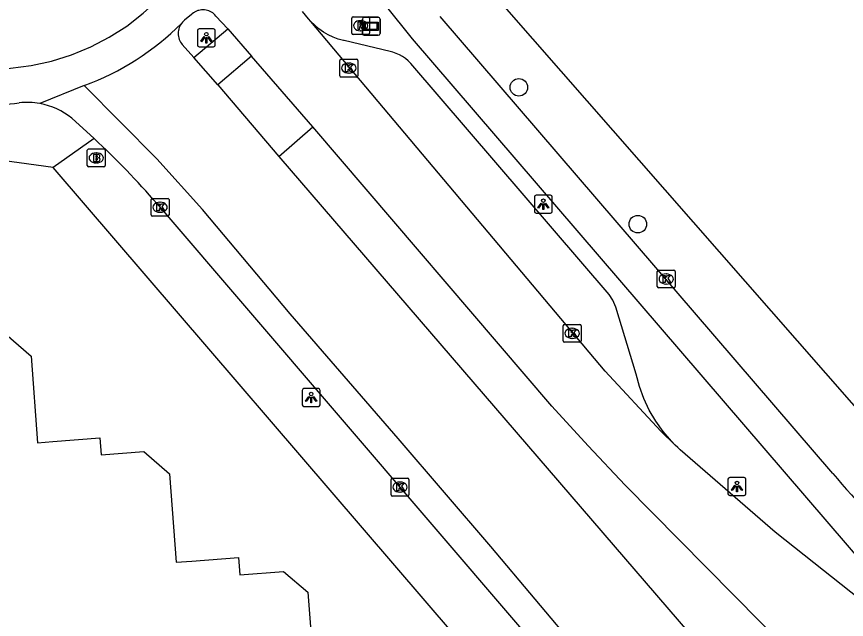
# Model space of a CAD drawing. Extents: x 157793 to 159380, y 380882 to 382313.
# Drawn here: x 158240.06 to 158286.37, y 381058.03 to 381091.66 of the extents above; entities that cross this region are included whole.
import ezdxf

# ---------------------------------------------------------------- set-up
doc = ezdxf.new("R2010")
doc.units = 0
for name, color, linetype in [('IMGEO_Berm_open', 7, 'Continuous'), ('IMGEO_Boom', 7, 'Continuous'), ('IMGEO_Brandkraan', 7, 'Continuous'), ('IMGEO_Fietspad_gesloten', 7, 'Continuous'), ('IMGEO_Kolk', 7, 'Continuous'), ('IMGEO_Lichtpunt', 7, 'Continuous'), ('IMGEO_Pand', 7, 'Continuous'), ('IMGEO_Parkeervlak_open', 7, 'Continuous'), ('IMGEO_Reclamebord', 7, 'Continuous'), ('IMGEO_Rijbaan_lokaal_gesloten', 7, 'Continuous'), ('IMGEO_Rioolput', 7, 'Continuous'), ('IMGEO_Voetpad_open', 7, 'Continuous')]:
    doc.layers.add(name, color=color, linetype=linetype)

msp = doc.modelspace()

# ---------------------------------------------------------------- linework, layer by layer
at = {"layer": 'IMGEO_Berm_open'}
msp.add_lwpolyline([(158254.699, 381083.868), (158256.587, 381085.506)], dxfattribs=at)
at = {"layer": 'IMGEO_Boom'}
for centre in [(158268.092, 381087.717), (158274.73, 381080.085)]:
    msp.add_circle(centre, 0.489, dxfattribs=at)
at = {"layer": 'IMGEO_Brandkraan'}
for p, q in [((158244.007, 381083.352), (158244.007, 381084.204)), ((158244.082, 381084.278), (158244.934, 381084.278)), ((158244.495, 381084.058), (158244.52, 381084.058)), ((158245.008, 381084.204), (158245.008, 381083.352)), ((158244.518, 381083.498), (158244.493, 381083.498)), ((158244.934, 381083.278), (158244.082, 381083.278))]:
    msp.add_line(p, q, dxfattribs=at)
for points in [[(158244.007, 381083.352), (158244.007, 381084.204)], [(158244.082, 381084.278), (158244.934, 381084.278)], [(158244.355, 381083.978), (158244.355, 381083.578), (158244.568, 381083.578)], [(158244.586, 381083.978), (158244.355, 381083.978)], [(158245.008, 381084.204), (158245.008, 381083.352)], [(158244.534, 381083.897), (158244.48, 381083.897), (158244.48, 381083.821)], [(158244.48, 381083.821), (158244.533, 381083.821)], [(158244.542, 381083.745), (158244.48, 381083.745), (158244.48, 381083.664)], [(158244.48, 381083.664), (158244.542, 381083.664)], [(158244.934, 381083.278), (158244.082, 381083.278)]]:
    msp.add_lwpolyline(points, dxfattribs=at)
for centre, radius, start, end in [((158244.084, 381084.202), 0.0765, 91.552, 178.448), ((158244.084, 381084.202), 0.0765, 91.552, 178.448), ((158244.59, 381083.833), 0.145, 59.4692, 91.5367), ((158244.615, 381083.88), 0.0922, 285.5137, 58.1501), ((158244.932, 381084.202), 0.0765, 1.552, 88.448), ((158244.932, 381084.202), 0.0765, 1.552, 88.448), ((158244.535, 381083.859), 0.0379, 267.8285, 90.9355), ((158244.543, 381083.704), 0.0404, 269.8759, 90.5077), ((158244.574, 381083.829), 0.251, 268.6676, 293.5347), ((158244.62, 381083.688), 0.105, 301.3115, 78.989), ((158244.084, 381083.354), 0.0765, 181.552, 268.448), ((158244.084, 381083.354), 0.0765, 181.552, 268.448), ((158244.932, 381083.354), 0.0765, 271.552, 358.448), ((158244.932, 381083.354), 0.0765, 271.552, 358.448)]:
    msp.add_arc(centre, radius, start, end, dxfattribs=at)
for centre, major_axis, ratio, start_param, end_param in [((158244.494, 381083.778), (-0.387, 0.002), 0.722429, 4.712389, 7.853982), ((158244.519, 381083.778), (-0.39, 0.002), 0.717154, 1.570796, 4.712389)]:
    msp.add_ellipse(centre, major_axis=major_axis, ratio=ratio, start_param=start_param, end_param=end_param, dxfattribs=at)
at = {"layer": 'IMGEO_Fietspad_gesloten'}
for points in [[(158258.907, 381094.432), (158260.628, 381092.307), (158262.144, 381090.416), (158287.541, 381060.862), (158288.317, 381060.009), (158289.166, 381059.23), (158290.082, 381058.529), (158290.543, 381058.222), (158292.996, 381056.702), (158295.248, 381055.556), (158295.507, 381055.438), (158295.768, 381055.322), (158298.397, 381054.206), (158306.826, 381050.629)], [(158249.976, 381091.901), (158249.929, 381091.87), (158249.864, 381091.819), (158249.83, 381091.788), (158249.436, 381091.468), (158249.372, 381091.412), (158249.313, 381091.351), (158249.26, 381091.284)], [(158285.616, 381066.179), (158263.702, 381091.671)], [(158243.841, 381087.817), (158241.362, 381086.812)], [(158244.393, 381084.862), (158243.147, 381085.994)], [(158271.476, 381053.702), (158268.149, 381057.613), (158247.899, 381081.228)]]:
    msp.add_lwpolyline(points, dxfattribs=at)
for centre, radius, start, end in [((158238.147, 381102.109), 15.398, 262.4354, 277.6768), ((158240.658, 381082.907), 3.968, 79.7759, 96.5639), ((158240.658, 381082.92), 3.955, 51.0063, 79.7532), ((158209.046, 381047.251), 51.614, 41.1691, 46.7768), ((158305.647, 381082.38), 25.763, 218.9653, 246.9955)]:
    msp.add_arc(centre, radius, start, end, dxfattribs=at)
at = {"layer": 'IMGEO_Kolk'}
for p, q in [((158258.102, 381088.366), (158258.102, 381089.218)), ((158258.177, 381089.292), (158259.029, 381089.292)), ((158258.59, 381089.072), (158258.615, 381089.072)), ((158259.103, 381089.218), (158259.103, 381088.366)), ((158259.029, 381088.292), (158258.177, 381088.292)), ((158258.613, 381088.512), (158258.588, 381088.512)), ((158247.567, 381080.599), (158247.567, 381081.451)), ((158247.642, 381081.525), (158248.494, 381081.525)), ((158248.055, 381081.305), (158248.08, 381081.305)), ((158248.568, 381081.451), (158248.568, 381080.599)), ((158248.078, 381080.745), (158248.053, 381080.745)), ((158248.494, 381080.525), (158247.642, 381080.525)), ((158275.815, 381076.599), (158275.815, 381077.451)), ((158275.89, 381077.525), (158276.742, 381077.525)), ((158276.816, 381077.451), (158276.816, 381076.599)), ((158276.303, 381077.305), (158276.328, 381077.305)), ((158276.742, 381076.525), (158275.89, 381076.525)), ((158276.326, 381076.745), (158276.301, 381076.745)), ((158270.565, 381073.567), (158270.565, 381074.419)), ((158270.64, 381074.493), (158271.492, 381074.493)), ((158271.053, 381074.273), (158271.078, 381074.273)), ((158271.566, 381074.419), (158271.566, 381073.567)), ((158271.492, 381073.493), (158270.64, 381073.493)), ((158271.076, 381073.713), (158271.051, 381073.713)), ((158261.031, 381065.912), (158261.883, 381065.912)), ((158260.956, 381064.986), (158260.956, 381065.838)), ((158261.444, 381065.692), (158261.469, 381065.692)), ((158261.957, 381065.838), (158261.957, 381064.986)), ((158261.467, 381065.132), (158261.442, 381065.132)), ((158261.883, 381064.912), (158261.031, 381064.912))]:
    msp.add_line(p, q, dxfattribs=at)
for points in [[(158258.102, 381088.366), (158258.102, 381089.218)], [(158258.177, 381089.292), (158259.029, 381089.292)], [(158259.103, 381089.218), (158259.103, 381088.366)], [(158258.423, 381088.992), (158258.546, 381088.992), (158258.546, 381088.841), (158258.676, 381088.992), (158258.84, 381088.992), (158258.694, 381088.841), (158258.847, 381088.592), (158258.695, 381088.592), (158258.61, 381088.756), (158258.546, 381088.689), (158258.546, 381088.592), (158258.423, 381088.592), (158258.423, 381088.992)], [(158259.029, 381088.292), (158258.177, 381088.292)], [(158247.567, 381080.599), (158247.567, 381081.451)], [(158247.642, 381081.525), (158248.494, 381081.525)], [(158247.888, 381081.225), (158248.011, 381081.225), (158248.011, 381081.074), (158248.141, 381081.225), (158248.305, 381081.225), (158248.159, 381081.074), (158248.312, 381080.825), (158248.16, 381080.825), (158248.075, 381080.989), (158248.011, 381080.922), (158248.011, 381080.825), (158247.888, 381080.825), (158247.888, 381081.225)], [(158248.568, 381081.451), (158248.568, 381080.599)], [(158248.494, 381080.525), (158247.642, 381080.525)], [(158275.815, 381076.599), (158275.815, 381077.451)], [(158275.89, 381077.525), (158276.742, 381077.525)], [(158276.816, 381077.451), (158276.816, 381076.599)], [(158276.136, 381077.225), (158276.259, 381077.225), (158276.259, 381077.074), (158276.389, 381077.225), (158276.553, 381077.225), (158276.407, 381077.074), (158276.56, 381076.825), (158276.408, 381076.825), (158276.323, 381076.989), (158276.259, 381076.922), (158276.259, 381076.825), (158276.136, 381076.825), (158276.136, 381077.225)], [(158276.742, 381076.525), (158275.89, 381076.525)], [(158270.565, 381073.567), (158270.565, 381074.419)], [(158270.64, 381074.493), (158271.492, 381074.493)], [(158271.566, 381074.419), (158271.566, 381073.567)], [(158270.886, 381074.193), (158271.009, 381074.193), (158271.009, 381074.042), (158271.139, 381074.193), (158271.303, 381074.193), (158271.157, 381074.042), (158271.31, 381073.793), (158271.158, 381073.793), (158271.073, 381073.957), (158271.009, 381073.89), (158271.009, 381073.793), (158270.886, 381073.793), (158270.886, 381074.193)], [(158271.492, 381073.493), (158270.64, 381073.493)], [(158261.031, 381065.912), (158261.883, 381065.912)], [(158260.956, 381064.986), (158260.956, 381065.838)], [(158261.277, 381065.612), (158261.4, 381065.612), (158261.4, 381065.461), (158261.53, 381065.612), (158261.694, 381065.612), (158261.548, 381065.461), (158261.701, 381065.212), (158261.549, 381065.212), (158261.464, 381065.376), (158261.4, 381065.309), (158261.4, 381065.212), (158261.277, 381065.212), (158261.277, 381065.612)], [(158261.957, 381065.838), (158261.957, 381064.986)], [(158261.883, 381064.912), (158261.031, 381064.912)]]:
    msp.add_lwpolyline(points, dxfattribs=at)
for centre, start, end in [((158258.179, 381089.216), 91.552, 178.448), ((158258.179, 381089.216), 91.552, 178.448), ((158259.027, 381089.216), 1.552, 88.448), ((158259.027, 381089.216), 1.552, 88.448), ((158258.179, 381088.368), 181.552, 268.448), ((158258.179, 381088.368), 181.552, 268.448), ((158259.027, 381088.368), 271.552, 358.448), ((158259.027, 381088.368), 271.552, 358.448), ((158247.644, 381081.449), 91.552, 178.448), ((158247.644, 381081.449), 91.552, 178.448), ((158248.492, 381081.449), 1.552, 88.448), ((158248.492, 381081.449), 1.552, 88.448), ((158247.644, 381080.601), 181.552, 268.448), ((158247.644, 381080.601), 181.552, 268.448), ((158248.492, 381080.601), 271.552, 358.448), ((158248.492, 381080.601), 271.552, 358.448), ((158275.892, 381077.449), 91.552, 178.448), ((158275.892, 381077.449), 91.552, 178.448), ((158276.74, 381077.449), 1.552, 88.448), ((158276.74, 381077.449), 1.552, 88.448), ((158275.892, 381076.601), 181.552, 268.448), ((158275.892, 381076.601), 181.552, 268.448), ((158276.74, 381076.601), 271.552, 358.448), ((158276.74, 381076.601), 271.552, 358.448), ((158270.642, 381074.417), 91.552, 178.448), ((158270.642, 381074.417), 91.552, 178.448), ((158271.49, 381074.417), 1.552, 88.448), ((158271.49, 381074.417), 1.552, 88.448), ((158270.642, 381073.569), 181.552, 268.448), ((158270.642, 381073.569), 181.552, 268.448), ((158271.49, 381073.569), 271.552, 358.448), ((158271.49, 381073.569), 271.552, 358.448), ((158261.033, 381065.836), 91.552, 178.448), ((158261.033, 381065.836), 91.552, 178.448), ((158261.881, 381065.836), 1.552, 88.448), ((158261.881, 381065.836), 1.552, 88.448), ((158261.033, 381064.988), 181.552, 268.448), ((158261.033, 381064.988), 181.552, 268.448), ((158261.881, 381064.988), 271.552, 358.448), ((158261.881, 381064.988), 271.552, 358.448)]:
    msp.add_arc(centre, 0.0765, start, end, dxfattribs=at)
for centre, major_axis, ratio, start_param, end_param in [((158258.589, 381088.792), (-0.387, 0.002), 0.722429, 4.712389, 7.853982), ((158258.614, 381088.792), (-0.39, 0.002), 0.717154, 1.570796, 4.712389), ((158248.054, 381081.025), (-0.387, 0.002), 0.722429, 4.712389, 7.853982), ((158248.079, 381081.025), (-0.39, 0.002), 0.717154, 1.570796, 4.712389), ((158276.302, 381077.025), (-0.387, 0.002), 0.722429, 4.712389, 7.853982), ((158276.327, 381077.025), (-0.39, 0.002), 0.717154, 1.570796, 4.712389), ((158271.052, 381073.993), (-0.387, 0.002), 0.722429, 4.712389, 7.853982), ((158271.077, 381073.993), (-0.39, 0.002), 0.717154, 1.570796, 4.712389), ((158261.443, 381065.412), (-0.387, 0.002), 0.722429, 4.712389, 7.853982), ((158261.468, 381065.412), (-0.39, 0.002), 0.717154, 1.570796, 4.712389)]:
    msp.add_ellipse(centre, major_axis=major_axis, ratio=ratio, start_param=start_param, end_param=end_param, dxfattribs=at)
at = {"layer": 'IMGEO_Lichtpunt'}
for p, q in [((158250.153, 381090.885), (158250.153, 381090.078)), ((158250.153, 381090.885), (158250.153, 381090.078)), ((158251.055, 381090.98), (158250.247, 381090.98)), ((158251.055, 381090.98), (158250.247, 381090.98)), ((158251.149, 381090.078), (158251.149, 381090.885)), ((158251.149, 381090.078), (158251.149, 381090.885)), ((158250.247, 381089.984), (158251.055, 381089.984)), ((158250.247, 381089.984), (158251.055, 381089.984)), ((158269.86, 381081.695), (158269.052, 381081.695)), ((158269.86, 381081.695), (158269.052, 381081.695)), ((158268.958, 381081.6), (158268.958, 381080.793)), ((158268.958, 381081.6), (158268.958, 381080.793)), ((158269.954, 381080.793), (158269.954, 381081.6)), ((158269.954, 381080.793), (158269.954, 381081.6)), ((158269.052, 381080.699), (158269.86, 381080.699)), ((158269.052, 381080.699), (158269.86, 381080.699)), ((158256.001, 381070.813), (158256.001, 381070.006)), ((158256.001, 381070.813), (158256.001, 381070.006)), ((158256.903, 381070.908), (158256.095, 381070.908)), ((158256.903, 381070.908), (158256.095, 381070.908)), ((158256.997, 381070.006), (158256.997, 381070.813)), ((158256.997, 381070.006), (158256.997, 381070.813)), ((158256.095, 381069.912), (158256.903, 381069.912)), ((158256.095, 381069.912), (158256.903, 381069.912)), ((158280.664, 381065.944), (158279.856, 381065.944)), ((158280.664, 381065.944), (158279.856, 381065.944)), ((158279.762, 381065.849), (158279.762, 381065.042)), ((158279.762, 381065.849), (158279.762, 381065.042)), ((158280.758, 381065.042), (158280.758, 381065.849)), ((158280.758, 381065.042), (158280.758, 381065.849)), ((158279.856, 381064.948), (158280.664, 381064.948)), ((158279.856, 381064.948), (158280.664, 381064.948))]:
    msp.add_line(p, q, dxfattribs=at)
for points in [[(158250.527, 381090.549), (158250.566, 381090.521), (158250.378, 381090.259), (158250.34, 381090.286), (158250.527, 381090.549)], [(158250.629, 381090.501), (158250.676, 381090.501), (158250.676, 381090.179), (158250.629, 381090.179), (158250.629, 381090.501)], [(158250.739, 381090.521), (158250.777, 381090.548), (158250.964, 381090.286), (158250.925, 381090.258), (158250.739, 381090.521)], [(158269.332, 381081.264), (158269.371, 381081.236), (158269.183, 381080.974), (158269.145, 381081.001), (158269.332, 381081.264)], [(158269.434, 381081.216), (158269.481, 381081.216), (158269.481, 381080.894), (158269.434, 381080.894), (158269.434, 381081.216)], [(158269.544, 381081.236), (158269.582, 381081.263), (158269.769, 381081.001), (158269.73, 381080.973), (158269.544, 381081.236)], [(158256.375, 381070.477), (158256.414, 381070.449), (158256.226, 381070.187), (158256.188, 381070.214), (158256.375, 381070.477)], [(158256.477, 381070.429), (158256.524, 381070.429), (158256.524, 381070.107), (158256.477, 381070.107), (158256.477, 381070.429)], [(158256.587, 381070.449), (158256.625, 381070.476), (158256.812, 381070.214), (158256.773, 381070.186), (158256.587, 381070.449)], [(158280.136, 381065.513), (158280.175, 381065.485), (158279.987, 381065.223), (158279.949, 381065.25), (158280.136, 381065.513)], [(158280.238, 381065.465), (158280.285, 381065.465), (158280.285, 381065.143), (158280.238, 381065.143), (158280.238, 381065.465)], [(158280.348, 381065.485), (158280.386, 381065.512), (158280.573, 381065.25), (158280.534, 381065.222), (158280.348, 381065.485)]]:
    msp.add_lwpolyline(points, dxfattribs=at)
for centre in [(158250.652, 381090.683), (158269.457, 381081.398), (158256.5, 381070.611), (158280.261, 381065.647)]:
    msp.add_circle(centre, 0.0994, dxfattribs=at)
for centre, start, end in [((158250.247, 381090.885), 90, 180), ((158250.247, 381090.885), 90, 180), ((158251.055, 381090.885), 0, 90), ((158251.055, 381090.885), 0, 90), ((158250.247, 381090.078), 180, 270), ((158250.247, 381090.078), 180, 270), ((158251.055, 381090.078), 270, 0), ((158251.055, 381090.078), 270, 360), ((158269.052, 381081.6), 90, 180), ((158269.052, 381081.6), 90, 180), ((158269.86, 381081.6), 0, 90), ((158269.86, 381081.6), 0, 90), ((158269.052, 381080.793), 180, 270), ((158269.052, 381080.793), 180, 270), ((158269.86, 381080.793), 270, 0), ((158269.86, 381080.793), 270, 360), ((158256.095, 381070.813), 90, 180), ((158256.095, 381070.813), 90, 180), ((158256.903, 381070.813), 0, 90), ((158256.903, 381070.813), 0, 90), ((158256.095, 381070.006), 180, 270), ((158256.095, 381070.006), 180, 270), ((158256.903, 381070.006), 270, 0), ((158256.903, 381070.006), 270, 360), ((158279.856, 381065.849), 90, 180), ((158279.856, 381065.849), 90, 180), ((158280.664, 381065.849), 0, 90), ((158280.664, 381065.849), 0, 90), ((158279.856, 381065.042), 180, 270), ((158279.856, 381065.042), 180, 270), ((158280.664, 381065.042), 270, 0), ((158280.664, 381065.042), 270, 360)]:
    msp.add_arc(centre, 0.0946, start, end, dxfattribs=at)
at = {"layer": 'IMGEO_Pand'}
msp.add_lwpolyline([(158239.452, 381073.947), (158240.872, 381072.726), (158241.237, 381067.892), (158242.087, 381067.956), (158244.709, 381068.154), (158244.78, 381067.213), (158247.17, 381067.394), (158248.601, 381066.163), (158248.975, 381061.222), (158249.848, 381061.288), (158252.453, 381061.485), (158252.526, 381060.525), (158254.964, 381060.709), (158256.319, 381059.544), (158256.758, 381053.737)], dxfattribs=at)
at = {"layer": 'IMGEO_Parkeervlak_open'}
msp.add_lwpolyline([(158276.82, 381067.751), (158276.603, 381067.973), (158276.14, 381068.513), (158275.727, 381069.093), (158275.367, 381069.707), (158275.064, 381070.35), (158274.819, 381071.019), (158274.635, 381071.706), (158273.497, 381075.452), (158273.334, 381075.852), (158273.137, 381076.155), (158262.06, 381089.054), (158261.918, 381089.193), (158261.765, 381089.319), (158261.6, 381089.431), (158261.427, 381089.527), (158261.245, 381089.608), (158261.057, 381089.672), (158260.908, 381089.71), (158258.34, 381090.323), (158258.311, 381090.329), (158258.014, 381090.408), (158257.725, 381090.514), (158257.446, 381090.645), (158257.18, 381090.8), (158256.93, 381090.978), (158256.696, 381091.178), (158256.481, 381091.398)], dxfattribs=at)
at = {"layer": 'IMGEO_Reclamebord'}
for p, q in [((158259.356, 381090.726), (158259.356, 381091.526)), ((158259.356, 381091.526), (158259.356, 381090.726)), ((158259.456, 381091.626), (158260.246, 381091.626)), ((158260.246, 381091.626), (158259.456, 381091.626)), ((158260.346, 381091.526), (158260.346, 381090.726)), ((158260.346, 381090.726), (158260.346, 381091.526)), ((158260.246, 381090.626), (158259.456, 381090.626)), ((158259.456, 381090.626), (158260.246, 381090.626))]:
    msp.add_line(p, q, dxfattribs=at)
for points in [[(158259.457, 381091.358), (158260.245, 381091.358), (158260.245, 381090.894), (158259.457, 381090.894), (158259.457, 381091.358)], [(158259.522, 381091.293), (158259.522, 381090.959), (158260.18, 381090.959), (158260.18, 381091.293), (158259.522, 381091.293)]]:
    msp.add_lwpolyline(points, dxfattribs=at)
for centre, start, end in [((158259.456, 381091.526), 90, 180), ((158259.456, 381091.526), 90, 180), ((158260.246, 381091.526), 0, 90), ((158260.246, 381091.526), 360, 90), ((158259.456, 381090.726), 180, 270), ((158259.456, 381090.726), 180, 270), ((158260.246, 381090.726), 270, 0), ((158260.246, 381090.726), 270, 0)]:
    msp.add_arc(centre, 0.1, start, end, dxfattribs=at)
at = {"layer": 'IMGEO_Rijbaan_lokaal_gesloten'}
for points in [[(158239.031, 381088.738), (158239.728, 381088.793), (158240.882, 381088.936), (158242.018, 381089.182), (158243.128, 381089.528), (158244.202, 381089.971), (158245.233, 381090.51), (158246.211, 381091.137), (158247.129, 381091.85), (158247.98, 381092.642), (158248.757, 381093.507), (158249.453, 381094.438), (158250.064, 381095.427), (158250.584, 381096.467), (158251.008, 381097.549), (158251.335, 381098.665), (158251.56, 381099.805), (158251.567, 381099.855), (158251.728, 381101.288)], [(158251.841, 381090.988), (158251.187, 381091.698), (158251.133, 381091.76), (158251.073, 381091.817), (158251.009, 381091.868), (158250.94, 381091.914), (158250.867, 381091.953), (158250.792, 381091.985), (158250.713, 381092.011), (158250.633, 381092.029), (158250.551, 381092.04), (158250.469, 381092.044), (158250.387, 381092.04), (158250.305, 381092.03), (158250.225, 381092.011), (158250.177, 381091.996), (158250.146, 381091.986), (158250.07, 381091.954), (158249.998, 381091.915), (158249.976, 381091.901)], [(158256.481, 381091.398), (158256.355, 381091.548), (158256.013, 381091.956)], [(158276.82, 381067.751), (158276.012, 381068.533), (158272.916, 381071.883), (158256.481, 381091.398)], [(158249.26, 381091.284), (158249.213, 381091.213), (158249.173, 381091.139), (158249.139, 381091.06), (158249.113, 381090.98), (158249.093, 381090.897), (158249.082, 381090.812), (158249.078, 381090.728), (158249.081, 381090.643), (158249.092, 381090.558), (158249.111, 381090.475), (158249.137, 381090.394), (158249.17, 381090.316), (158249.21, 381090.241), (158249.256, 381090.17), (158249.309, 381090.103), (158249.945, 381089.385)], [(158251.841, 381090.988), (158253.174, 381089.46)], [(158251.289, 381087.865), (158249.945, 381089.385)], [(158256.587, 381085.506), (158253.174, 381089.46)], [(158275.191, 381051.598), (158271.475, 381056.228), (158266.521, 381062.092), (158261.357, 381068.131), (158255.32, 381075.077), (158250.436, 381080.905), (158247.889, 381083.733), (158243.841, 381087.817)], [(158251.289, 381087.865), (158254.699, 381083.868)], [(158293.598, 381045.7), (158291.285, 381048.042), (158289.142, 381050.211), (158274.018, 381065.522), (158271.965, 381067.71), (158269.932, 381069.936), (158256.587, 381085.506)], [(158254.699, 381083.868), (158286.028, 381047.484), (158288.01, 381045.183), (158290.104, 381042.751)], [(158302.623, 381046.848), (158295.969, 381052.129), (158293.538, 381054.058), (158282.398, 381062.9), (158277.095, 381067.493), (158276.955, 381067.621), (158276.82, 381067.751)]]:
    msp.add_lwpolyline(points, dxfattribs=at)
msp.add_arc((158238.587, 381101.997), 15.122, 290.3295, 314.8916, dxfattribs=at)
at = {"layer": 'IMGEO_Rioolput'}
for p, q in [((158258.761, 381090.732), (158258.761, 381091.584)), ((158258.836, 381091.658), (158259.688, 381091.658)), ((158259.249, 381091.438), (158259.274, 381091.438)), ((158259.762, 381091.584), (158259.762, 381090.732)), ((158259.272, 381090.878), (158259.247, 381090.878)), ((158259.688, 381090.658), (158258.836, 381090.658))]:
    msp.add_line(p, q, dxfattribs=at)
for points in [[(158258.761, 381090.732), (158258.761, 381091.584)], [(158258.836, 381091.658), (158259.688, 381091.658)], [(158259.35, 381091.356), (158259.098, 381091.358), (158259.098, 381090.958)], [(158259.762, 381091.584), (158259.762, 381090.732)], [(158259.098, 381090.958), (158259.222, 381090.958), (158259.222, 381091.12), (158259.233, 381091.12)], [(158259.276, 381091.277), (158259.222, 381091.277), (158259.222, 381091.196)], [(158259.222, 381091.196), (158259.274, 381091.196)], [(158259.28, 381091.091), (158259.351, 381090.958), (158259.491, 381090.958), (158259.426, 381091.084)], [(158259.688, 381090.658), (158258.836, 381090.658)]]:
    msp.add_lwpolyline(points, dxfattribs=at)
for centre, radius, start, end in [((158258.838, 381091.582), 0.0765, 91.552, 178.448), ((158258.838, 381091.582), 0.0765, 91.552, 178.448), ((158259.349, 381091.246), 0.109, 350.3612, 89.416), ((158259.686, 381091.582), 0.0765, 1.552, 88.448), ((158259.686, 381091.582), 0.0765, 1.552, 88.448), ((158259.232, 381091.067), 0.0533, 26.0293, 88.6989), ((158259.258, 381091.385), 0.19, 274.7715, 282.9687), ((158259.282, 381091.181), 0.0964, 77.0061, 93.1865), ((158259.296, 381091.238), 0.0378, 276.6634, 79.6772), ((158259.347, 381091.246), 0.112, 277.5842, 350.9817), ((158259.331, 381091.031), 0.108, 29.5134, 73.7905), ((158258.838, 381090.734), 0.0765, 181.552, 268.448), ((158258.838, 381090.734), 0.0765, 181.552, 268.448), ((158259.686, 381090.734), 0.0765, 271.552, 358.448), ((158259.686, 381090.734), 0.0765, 271.552, 358.448)]:
    msp.add_arc(centre, radius, start, end, dxfattribs=at)
for centre, major_axis, ratio, start_param, end_param in [((158259.248, 381091.158), (-0.387, 0.002), 0.722429, 4.712389, 7.853982), ((158259.273, 381091.158), (-0.39, 0.002), 0.717154, 1.570796, 4.712389)]:
    msp.add_ellipse(centre, major_axis=major_axis, ratio=ratio, start_param=start_param, end_param=end_param, dxfattribs=at)
at = {"layer": 'IMGEO_Voetpad_open'}
for points in [[(158265.945, 381093.759), (158288.099, 381068.469), (158288.21, 381068.571), (158288.964, 381067.677)], [(158249.945, 381089.385), (158251.841, 381090.988)], [(158253.174, 381089.46), (158251.289, 381087.865)], [(158244.393, 381084.862), (158242.111, 381083.244)], [(158242.111, 381083.244), (158235.975, 381084.086), (158221.055, 381079.401)], [(158269.927, 381050.711), (158268.877, 381052.048), (158268.388, 381052.618), (158264.551, 381057.096), (158242.111, 381083.244)]]:
    msp.add_lwpolyline(points, dxfattribs=at)

doc.saveas('drawing.dxf')
